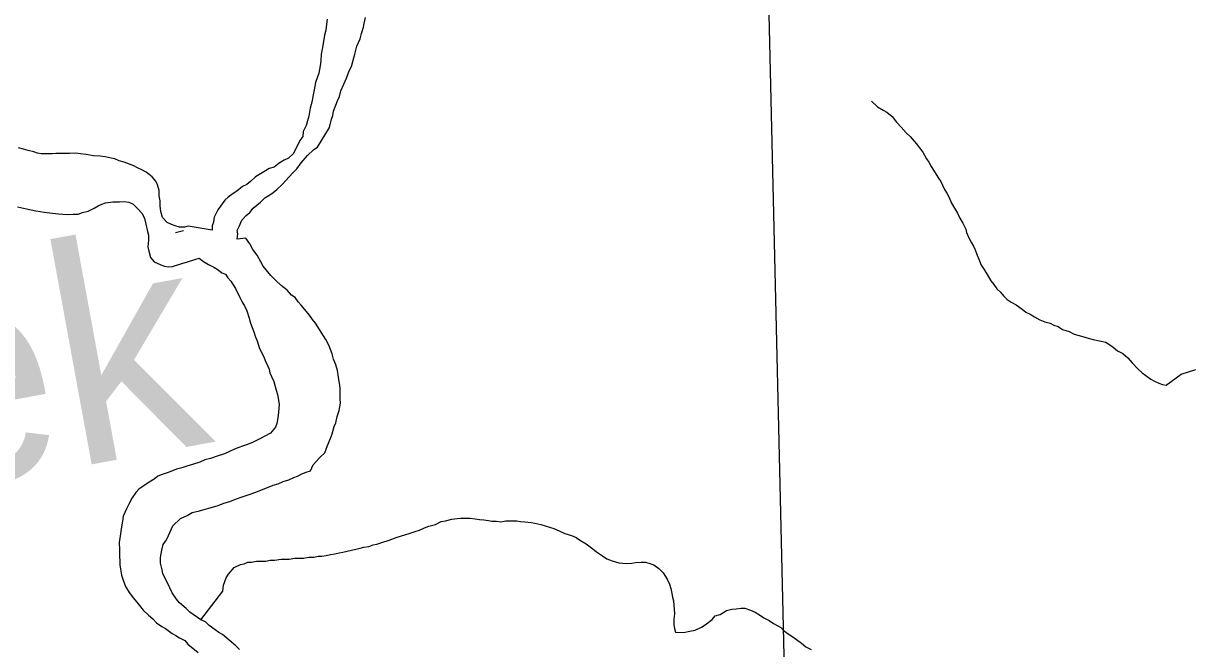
# Model space of a CAD drawing. Extents: x 103424 to 290657, y 38711 to 110967.
# Drawn here: x 214251.4517 to 214251.7567, y 40208.4648 to 40208.6283 of the extents above; entities that cross this region are included whole.
import ezdxf

# ---------------------------------------------------------------- set-up
doc = ezdxf.new("R2010")
doc.units = 0
for name, color, linetype in [('GM_X_Corporation', 7, 'Continuous'), ('GM_X_Major_River', 7, 'Continuous'), ('GM_X_Major_River_Text', 7, 'Continuous'), ('GM_X_Minor_River', 7, 'Continuous'), ('GM_X_Minor_River_Text', 7, 'Continuous')]:
    doc.layers.add(name, color=color, linetype=linetype)

msp = doc.modelspace()

# ---------------------------------------------------------------- linework, layer by layer
at = {"layer": 'GM_X_Corporation'}
for points in [[(214252.11515, 40208.84579), (214252.1263, 40208.30367), (214251.65436, 40208.30266), (214251.64186, 40208.83944), (214251.86976, 40208.84444)], [(214251.1756, 40208.30125), (214251.59487, 40208.30125), (214251.65436, 40208.30266), (214251.64186, 40208.83944), (214251.63268, 40208.83926), (214251.39726, 40208.83493), (214251.16238, 40208.82838)]]:
    msp.add_lwpolyline(points, close=True, dxfattribs=at)
at = {"layer": 'GM_X_Major_River'}
for points in [[(214251.53113, 40208.62941), (214251.53097, 40208.62807), (214251.53081, 40208.62655), (214251.53046, 40208.62521), (214251.53029, 40208.62407), (214251.53012, 40208.62311), (214251.52996, 40208.62197), (214251.52961, 40208.62025), (214251.52946, 40208.61854), (214251.5293, 40208.61721), (214251.52913, 40208.61625), (214251.52896, 40208.6153), (214251.5286, 40208.61434), (214251.52806, 40208.61281), (214251.52772, 40208.6109), (214251.52738, 40208.60918), (214251.52721, 40208.60804), (214251.52668, 40208.60613), (214251.52635, 40208.60403), (214251.52564, 40208.60155), (214251.52491, 40208.60001), (214251.52475, 40208.59868), (214251.52401, 40208.59771), (214251.52237, 40208.59426), (214251.52106, 40208.59309), (214251.51993, 40208.59249), (214251.51862, 40208.5917), (214251.51731, 40208.59073), (214251.51599, 40208.59032), (214251.51505, 40208.58973), (214251.51373, 40208.58894), (214251.51242, 40208.58815), (214251.51111, 40208.58698), (214251.51018, 40208.5862), (214251.50905, 40208.58561), (214251.50755, 40208.58443), (214251.50661, 40208.58384), (214251.5053, 40208.58286), (214251.50437, 40208.58208), (214251.50252, 40208.57957), (214251.50161, 40208.57765), (214251.50145, 40208.57632), (214251.50109, 40208.57536), (214251.50111, 40208.57422)], [(214251.50763, 40208.57189), (214251.50779, 40208.57323), (214251.50758, 40208.57417), (214251.50813, 40208.57514), (214251.50885, 40208.57686), (214251.50997, 40208.57803), (214251.5109, 40208.57881), (214251.51183, 40208.57997), (214251.5137, 40208.58153), (214251.51482, 40208.58269), (214251.51613, 40208.58348), (214251.51707, 40208.58407), (214251.518, 40208.58485), (214251.5195, 40208.58621), (214251.52117, 40208.58815), (214251.52228, 40208.58931), (214251.52321, 40208.59028), (214251.52432, 40208.59183), (214251.52599, 40208.59376), (214251.52767, 40208.59532), (214251.52861, 40208.59591), (214251.53173, 40208.60111), (214251.53226, 40208.60321), (214251.53262, 40208.60417), (214251.53278, 40208.60531), (214251.53387, 40208.608), (214251.53441, 40208.60915), (214251.53476, 40208.61067), (214251.53549, 40208.6124), (214251.53621, 40208.61394), (214251.53658, 40208.61489), (214251.53693, 40208.61585), (214251.53748, 40208.617), (214251.53783, 40208.61834), (214251.53836, 40208.62025), (214251.53889, 40208.62235), (214251.5398, 40208.62427), (214251.54015, 40208.62561), (214251.54068, 40208.62733), (214251.54085, 40208.62829), (214251.5412, 40208.62981)], [(214251.50111, 40208.57422), (214251.49481, 40208.57523), (214251.49387, 40208.57502), (214251.49254, 40208.57499), (214251.49139, 40208.57534), (214251.49043, 40208.5757), (214251.48928, 40208.57625), (214251.48811, 40208.57755), (214251.48769, 40208.57906), (214251.48747, 40208.58058), (214251.48744, 40208.58191), (214251.48722, 40208.58323), (214251.4872, 40208.58456), (214251.48678, 40208.58607), (214251.48638, 40208.58701), (214251.48541, 40208.58813), (214251.48386, 40208.58943), (214251.48271, 40208.58997), (214251.48155, 40208.59052), (214251.48059, 40208.59107), (214251.4781, 40208.59196), (214251.47676, 40208.59231), (214251.47561, 40208.59286), (214251.47465, 40208.59303), (214251.47312, 40208.59337), (214251.47179, 40208.59354), (214251.47007, 40208.59369), (214251.46912, 40208.59386), (214251.46817, 40208.59403), (214251.46664, 40208.59418), (214251.46531, 40208.59435), (214251.46378, 40208.59431), (214251.46245, 40208.59428), (214251.46112, 40208.59425), (214251.46017, 40208.59423), (214251.45922, 40208.59421), (214251.45751, 40208.59418), (214251.45637, 40208.59415), (214251.45542, 40208.59432), (214251.45446, 40208.59468), (214251.45293, 40208.59503), (214251.45178, 40208.59538), (214251.45044, 40208.59573)], [(214251.4502, 40208.58034), (214251.45249, 40208.57982), (214251.45497, 40208.5793), (214251.45726, 40208.57897), (214251.45936, 40208.57864), (214251.46089, 40208.57848), (214251.46317, 40208.57834), (214251.46469, 40208.57837), (214251.46603, 40208.5784), (214251.46716, 40208.5788), (214251.46867, 40208.57922), (214251.47018, 40208.58001), (214251.4713, 40208.5806), (214251.47225, 40208.58101), (214251.47319, 40208.58141), (214251.47509, 40208.58164), (214251.4768, 40208.58167), (214251.47813, 40208.5817), (214251.47927, 40208.58154), (214251.48043, 40208.58099), (214251.48159, 40208.57988), (214251.48276, 40208.57857), (214251.48336, 40208.57726), (214251.48377, 40208.57575)], [(214251.48377, 40208.57575), (214251.48419, 40208.57386), (214251.4844, 40208.57291), (214251.48443, 40208.57158), (214251.48428, 40208.56987), (214251.48449, 40208.56873), (214251.48491, 40208.56703), (214251.48588, 40208.56591), (214251.48761, 40208.56519), (214251.48857, 40208.56483), (214251.48971, 40208.56467), (214251.49066, 40208.56469), (214251.49312, 40208.5655), (214251.49463, 40208.56591), (214251.49652, 40208.56652), (214251.49765, 40208.56693), (214251.49881, 40208.566), (214251.50016, 40208.56527), (214251.50151, 40208.56454), (214251.50267, 40208.56381), (214251.50363, 40208.56307), (214251.50459, 40208.56271), (214251.50518, 40208.56177), (214251.50596, 40208.56084), (214251.50655, 40208.5599), (214251.50714, 40208.55896), (214251.50774, 40208.55784), (214251.50833, 40208.55671), (214251.50893, 40208.55539), (214251.50952, 40208.55446), (214251.51012, 40208.55314), (214251.51073, 40208.55125), (214251.51114, 40208.54993), (214251.51154, 40208.5488), (214251.51195, 40208.54767), (214251.51235, 40208.54654), (214251.51296, 40208.54503), (214251.51337, 40208.54352), (214251.51397, 40208.5422), (214251.51456, 40208.54108), (214251.51496, 40208.54013), (214251.51556, 40208.53882), (214251.51596, 40208.53788), (214251.51617, 40208.53693), (214251.51657, 40208.53599), (214251.51717, 40208.53467), (214251.51758, 40208.53335), (214251.51779, 40208.53241), (214251.51819, 40208.53127), (214251.51842, 40208.52976), (214251.51863, 40208.52862), (214251.51831, 40208.52577), (214251.51815, 40208.52462), (214251.51798, 40208.52367), (214251.51762, 40208.52271), (214251.51632, 40208.52116), (214251.51481, 40208.52037), (214251.51369, 40208.51978), (214251.5118, 40208.51878), (214251.51029, 40208.51818), (214251.50897, 40208.51777), (214251.50803, 40208.51737), (214251.5069, 40208.51697), (214251.50558, 40208.51637), (214251.50426, 40208.51577), (214251.50237, 40208.51516), (214251.50067, 40208.51455), (214251.49916, 40208.51414), (214251.49784, 40208.51354), (214251.49595, 40208.51293), (214251.49444, 40208.51252), (214251.49312, 40208.51211), (214251.49179, 40208.5117), (214251.49066, 40208.5113), (214251.48953, 40208.51089), (214251.48802, 40208.51029), (214251.48689, 40208.50988), (214251.48595, 40208.5091), (214251.48464, 40208.50831), (214251.48351, 40208.50753), (214251.48201, 40208.50655), (214251.48108, 40208.50558), (214251.48016, 40208.50423), (214251.47943, 40208.50288), (214251.4787, 40208.50134), (214251.47779, 40208.49942), (214251.47763, 40208.49809), (214251.47746, 40208.49714), (214251.47729, 40208.49599), (214251.47713, 40208.49485), (214251.47696, 40208.49371), (214251.47679, 40208.49256), (214251.47683, 40208.49066), (214251.47685, 40208.48971), (214251.47688, 40208.48876), (214251.4769, 40208.48782), (214251.47692, 40208.48668), (214251.47713, 40208.48554), (214251.47736, 40208.48403), (214251.47777, 40208.4827), (214251.47837, 40208.48101)], [(214251.52114, 40208.50892), (214251.52246, 40208.50952), (214251.52341, 40208.50992), (214251.52453, 40208.51051), (214251.52567, 40208.51092), (214251.5268, 40208.51132), (214251.52753, 40208.51286), (214251.5292, 40208.51479), (214251.5305, 40208.51596), (214251.53122, 40208.51788), (214251.53195, 40208.5196), (214251.53249, 40208.52094), (214251.53302, 40208.52286), (214251.53338, 40208.52381), (214251.53372, 40208.52553), (214251.53426, 40208.52706), (214251.5346, 40208.52897), (214251.53458, 40208.53011), (214251.53455, 40208.53125), (214251.53452, 40208.53277), (214251.5345, 40208.53372), (214251.53429, 40208.53466), (214251.53408, 40208.5358), (214251.53385, 40208.5375), (214251.53344, 40208.53901), (214251.53283, 40208.54052), (214251.53242, 40208.54184), (214251.53202, 40208.54298), (214251.53162, 40208.54411), (214251.53082, 40208.54561), (214251.53023, 40208.54655), (214251.52807, 40208.54992), (214251.52729, 40208.55085), (214251.5265, 40208.55197), (214251.52572, 40208.55291), (214251.52436, 40208.55459), (214251.52357, 40208.55552), (214251.52279, 40208.55664), (214251.52183, 40208.55719), (214251.52066, 40208.5585), (214251.51911, 40208.55979), (214251.51775, 40208.56109), (214251.51639, 40208.5624), (214251.51522, 40208.56389), (214251.51444, 40208.56482), (214251.51384, 40208.56595), (214251.51285, 40208.56764), (214251.51168, 40208.56913), (214251.51089, 40208.57064), (214251.50991, 40208.57213), (214251.50763, 40208.57189)], [(214251.5082, 40208.46455), (214251.50723, 40208.46548), (214251.50549, 40208.46697), (214251.50375, 40208.46845), (214251.50278, 40208.469), (214251.50182, 40208.46974), (214251.50027, 40208.47084), (214251.4993, 40208.47177), (214251.49815, 40208.47232), (214251.49525, 40208.47434), (214251.49428, 40208.47527), (214251.49254, 40208.47675), (214251.49176, 40208.47769), (214251.49058, 40208.47937), (214251.48998, 40208.48069), (214251.48918, 40208.48238), (214251.48859, 40208.48351), (214251.48819, 40208.48445), (214251.48798, 40208.4854), (214251.48756, 40208.4871), (214251.48753, 40208.48862), (214251.4877, 40208.48957), (214251.48787, 40208.49052), (214251.48822, 40208.49205), (214251.48914, 40208.49321), (214251.48969, 40208.49436), (214251.49078, 40208.49686), (214251.49283, 40208.4988), (214251.49452, 40208.4996), (214251.49584, 40208.50039), (214251.49773, 40208.50081), (214251.49924, 40208.50122), (214251.50057, 40208.50163), (214251.50265, 40208.50225), (214251.50415, 40208.50285), (214251.50567, 40208.50326), (214251.50718, 40208.50386), (214251.50888, 40208.50447), (214251.51076, 40208.50508), (214251.51246, 40208.50569), (214251.51699, 40208.5075), (214251.51831, 40208.50791), (214251.51963, 40208.5085), (214251.52114, 40208.50892)], [(214251.47837, 40208.48101), (214251.47935, 40208.47951), (214251.48053, 40208.47801), (214251.4817, 40208.47652), (214251.48307, 40208.47484), (214251.48443, 40208.47354), (214251.48559, 40208.47261), (214251.48656, 40208.4715), (214251.48791, 40208.47057), (214251.48888, 40208.47003), (214251.49062, 40208.46873), (214251.49158, 40208.46818), (214251.49254, 40208.46763), (214251.49389, 40208.4669), (214251.49467, 40208.46597), (214251.49738, 40208.46375)]]:
    msp.add_lwpolyline(points, dxfattribs=at)
at = {"layer": 'GM_X_Minor_River'}
for points in [[(214251.67348, 40208.60799), (214251.67503, 40208.6065), (214251.67657, 40208.60559), (214251.67754, 40208.60504), (214251.67889, 40208.60393), (214251.68007, 40208.60243), (214251.68123, 40208.60113), (214251.6826, 40208.59964), (214251.68357, 40208.59871), (214251.68513, 40208.59684), (214251.68689, 40208.5946), (214251.68788, 40208.59291), (214251.68847, 40208.59197), (214251.68906, 40208.59085), (214251.69103, 40208.58785), (214251.69162, 40208.58691), (214251.69202, 40208.58597), (214251.69261, 40208.58484), (214251.6932, 40208.58391), (214251.6938, 40208.58278), (214251.6944, 40208.58127), (214251.69519, 40208.57996), (214251.69598, 40208.57865), (214251.69658, 40208.57733), (214251.69737, 40208.57602), (214251.69816, 40208.57451), (214251.69837, 40208.57357), (214251.69897, 40208.57225), (214251.69956, 40208.57112), (214251.70016, 40208.57), (214251.70056, 40208.56906), (214251.70096, 40208.56811), (214251.70176, 40208.56623), (214251.70216, 40208.5651), (214251.70275, 40208.56416), (214251.70374, 40208.56266), (214251.70472, 40208.56098), (214251.7055, 40208.56004), (214251.70629, 40208.55892), (214251.70726, 40208.55799), (214251.70804, 40208.55706), (214251.70901, 40208.55613), (214251.70998, 40208.55539), (214251.71133, 40208.55466), (214251.71287, 40208.55355), (214251.71384, 40208.55281), (214251.71499, 40208.55227), (214251.71615, 40208.55153), (214251.71749, 40208.5508), (214251.71884, 40208.55026), (214251.72018, 40208.54991), (214251.72114, 40208.54936), (214251.72229, 40208.54901), (214251.72344, 40208.54827), (214251.72517, 40208.54774), (214251.72652, 40208.54701), (214251.72843, 40208.54648), (214251.73015, 40208.54595), (214251.73149, 40208.5456), (214251.73474, 40208.54491), (214251.73667, 40208.54362), (214251.73783, 40208.54269), (214251.73918, 40208.54196), (214251.74053, 40208.54085), (214251.7417, 40208.53955), (214251.74326, 40208.53787), (214251.74423, 40208.53694), (214251.74519, 40208.5362), (214251.74655, 40208.53528), (214251.74751, 40208.53473), (214251.74866, 40208.53419), (214251.74962, 40208.53383), (214251.75058, 40208.53366), (214251.75451, 40208.5366), (214251.75828, 40208.53782)], [(214251.49815, 40208.47232), (214251.50388, 40208.47985), (214251.50404, 40208.48137), (214251.50476, 40208.48329), (214251.50531, 40208.48425), (214251.5068, 40208.486), (214251.50849, 40208.48679), (214251.50944, 40208.487), (214251.51038, 40208.4874), (214251.51133, 40208.48742), (214251.51266, 40208.48764), (214251.51399, 40208.48767), (214251.51513, 40208.4877), (214251.51627, 40208.48791), (214251.51741, 40208.48794), (214251.51911, 40208.48816), (214251.52025, 40208.48819), (214251.5212, 40208.48821), (214251.52272, 40208.48843), (214251.52386, 40208.48846), (214251.525, 40208.48848), (214251.52633, 40208.4887), (214251.52766, 40208.48873), (214251.5288, 40208.48894), (214251.52975, 40208.48896), (214251.53088, 40208.48918), (214251.53202, 40208.48939), (214251.53316, 40208.48961), (214251.53429, 40208.48982), (214251.53524, 40208.49003), (214251.53978, 40208.49108), (214251.54073, 40208.49129), (214251.54206, 40208.49151), (214251.54319, 40208.49192), (214251.54414, 40208.49213), (214251.54546, 40208.49253), (214251.54735, 40208.49315), (214251.54942, 40208.49395), (214251.5515, 40208.49457), (214251.55283, 40208.49498), (214251.55415, 40208.49538), (214251.55528, 40208.49579), (214251.5566, 40208.49639), (214251.55773, 40208.49679), (214251.55944, 40208.49721), (214251.56094, 40208.498), (214251.56208, 40208.49822), (214251.56378, 40208.49863), (214251.56511, 40208.49885), (214251.56606, 40208.49887), (214251.56701, 40208.49889), (214251.56853, 40208.49893), (214251.56986, 40208.49877), (214251.57101, 40208.4986), (214251.57215, 40208.49843), (214251.5733, 40208.49827), (214251.57425, 40208.4981), (214251.57539, 40208.49812), (214251.57654, 40208.49796), (214251.57786, 40208.49818), (214251.579, 40208.4982), (214251.58072, 40208.49824), (214251.58167, 40208.49807), (214251.58281, 40208.49791), (214251.58453, 40208.49775), (214251.58549, 40208.49759), (214251.58701, 40208.49724), (214251.58816, 40208.49688), (214251.59046, 40208.49617), (214251.5918, 40208.49563), (214251.59334, 40208.49491), (214251.59506, 40208.49437), (214251.59622, 40208.49383), (214251.59737, 40208.49309), (214251.59891, 40208.49218), (214251.60065, 40208.49088), (214251.60162, 40208.49014), (214251.60317, 40208.48904), (214251.60432, 40208.4883), (214251.60567, 40208.48776), (214251.60739, 40208.48723), (214251.60948, 40208.48709), (214251.61081, 40208.48711), (214251.61176, 40208.48732), (214251.61328, 40208.48736), (214251.61442, 40208.48738), (214251.61557, 40208.48703), (214251.61653, 40208.48667), (214251.61788, 40208.48575), (214251.61905, 40208.48463), (214251.62003, 40208.48294), (214251.62063, 40208.48163), (214251.62104, 40208.4805), (214251.62126, 40208.47917), (214251.62147, 40208.47823), (214251.62168, 40208.47728), (214251.62194, 40208.47387), (214251.62178, 40208.47253), (214251.62181, 40208.47101), (214251.62202, 40208.47007), (214251.62223, 40208.46912)], [(214251.62223, 40208.46912), (214251.62433, 40208.46898), (214251.62603, 40208.46939), (214251.62736, 40208.46961), (214251.62905, 40208.47041), (214251.62999, 40208.471), (214251.63186, 40208.47237), (214251.6326, 40208.47334), (214251.63392, 40208.47375), (214251.63561, 40208.47473), (214251.63694, 40208.47514), (214251.63808, 40208.47517), (214251.63941, 40208.47539), (214251.64036, 40208.47541), (214251.64189, 40208.47487), (214251.64304, 40208.47432), (214251.6442, 40208.47359), (214251.64536, 40208.47285), (214251.6467, 40208.47212), (214251.64786, 40208.47139), (214251.64882, 40208.47084), (214251.64979, 40208.47029), (214251.65076, 40208.46936), (214251.65172, 40208.46862), (214251.65288, 40208.46789), (214251.6552, 40208.46623), (214251.65636, 40208.4653), (214251.6577, 40208.46457)]]:
    msp.add_lwpolyline(points, dxfattribs=at)
at = {"layer": 'GM_X_Minor_River_Text'}
msp.add_lwpolyline([(214251.49356, 40208.57408), (214251.49151, 40208.57351)], dxfattribs=at)

# ---------------------------------------------------------------- texts
at = {"layer": 'GM_X_Major_River_Text'}
msp.add_text('Creek', height=0.056853, rotation=10.388, dxfattribs=at).set_placement((214251.30244, 40208.48234))

doc.saveas('drawing.dxf')
